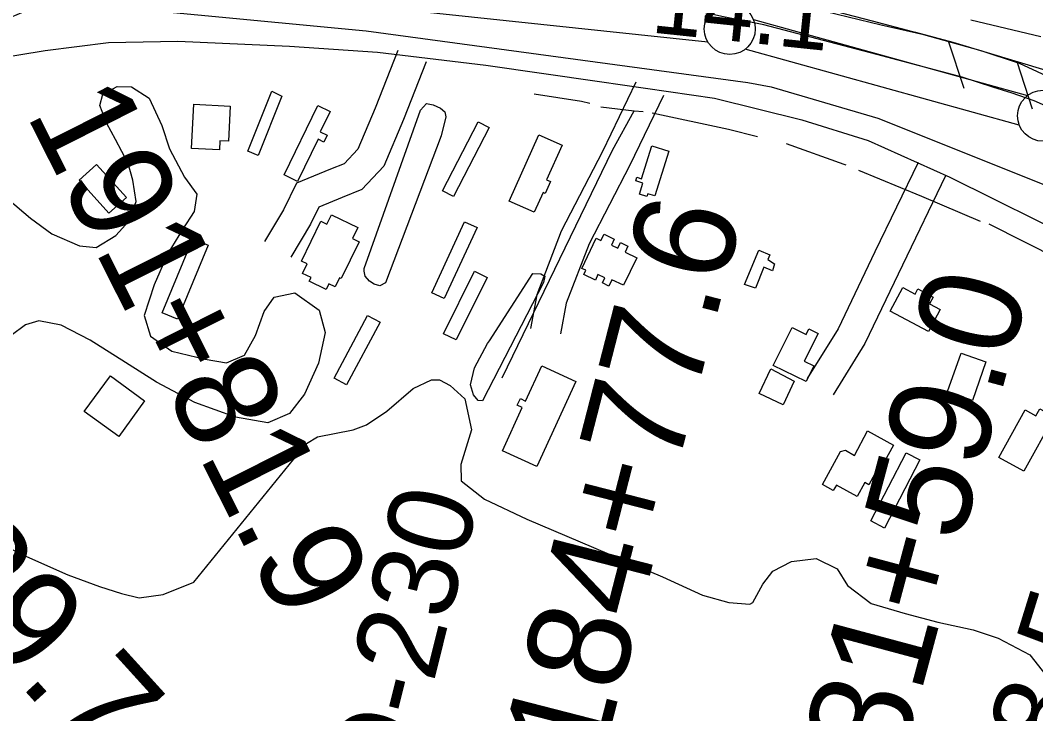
# Model space of a CAD drawing. Extents: x 3683402 to 3721514, y 487807 to 513565.
# Drawn here: x 3714736 to 3715731, y 503041 to 503721 of the extents above; entities that cross this region are included whole.
import ezdxf

# ---------------------------------------------------------------- set-up
doc = ezdxf.new("R2010")
doc.units = 0
for name, color, linetype in [('V-BLDG-OTLN', 7, 'Continuous'), ('V-FLOD-BASE', 7, 'Continuous'), ('V-LEVE-TOET', 7, 'Continuous'), ('V-RIVR-RANG', 7, 'Continuous'), ('V-RIVR-RANG-IDEN', 7, 'Continuous'), ('V-ROAD-CNTR', 7, 'Continuous'), ('V-RRAP-FSHR', 7, 'Continuous'), ('V-SITE-VEGE', 7, 'Continuous'), ('V-SURV-IDEN', 7, 'Continuous'), ('V-SURV-LINE', 7, 'Continuous'), ('V-TOPO-SHOR', 7, 'Continuous')]:
    doc.layers.add(name, color=color, linetype=linetype)

msp = doc.modelspace()

# ---------------------------------------------------------------- linework, layer by layer
at = {"layer": 'V-BLDG-OTLN'}
for points in [[(3714992.74, 503646.38), (3714969.47, 503588.26), (3714959.22, 503592.36), (3714982.71, 503651.03)], [(3714906.29, 503638.29), (3714941.87, 503636.6), (3714940.23, 503602.08), (3714931.89, 503602.48), (3714931.47, 503593.64), (3714904.23, 503594.95)], [(3714994.77, 503569.15), (3715027.77, 503637.18), (3715039.9, 503631.3), (3715030.16, 503611.21), (3715037.02, 503607.88), (3715033.83, 503601.3), (3715028.14, 503604.06), (3715008.08, 503562.7)], [(3715195.82, 503615.49), (3715160.86, 503547.91), (3715150.05, 503553.5), (3715185.02, 503621.08)], [(3715215.36, 503543.35), (3715244.32, 503608.32), (3715267.08, 503598.17), (3715252, 503564.36), (3715255.7, 503562.7), (3715250.47, 503550.97), (3715248.52, 503551.84), (3715239.87, 503532.43)], [(3715371.75, 503592.41), (3715357.97, 503548.43), (3715351.08, 503550.59), (3715350.25, 503547.96), (3715342.82, 503550.29), (3715346.19, 503561.02), (3715339.38, 503563.15), (3715340.5, 503566.73), (3715345.04, 503565.3), (3715355.17, 503597.61)], [(3714823.23, 503531.57), (3714793.98, 503563.97), (3714811.08, 503579.42), (3714840.34, 503547.01)], [(3715068.3, 503503.56), (3715050.77, 503467.6), (3715049.15, 503468.38), (3715044.75, 503459.36), (3715038.77, 503462.28), (3715036.09, 503456.78), (3715019.44, 503464.9), (3715021.22, 503468.54), (3715012.86, 503472.62), (3715017.37, 503481.85), (3715011.71, 503484.6), (3715030.75, 503523.63), (3715036.8, 503520.68), (3715041.34, 503529.99), (3715066.95, 503517.5), (3715061.72, 503506.77)], [(3715183.83, 503517.64), (3715151.59, 503448.01), (3715139.44, 503453.64), (3715171.69, 503523.27)], [(3715340.2, 503487.93), (3715327.25, 503460.96), (3715315.99, 503466.36), (3715313.01, 503460.16), (3715306.72, 503463.18), (3715309.07, 503468.07), (3715302.25, 503471.34), (3715299.73, 503466.09), (3715288.28, 503471.59), (3715290.24, 503475.66), (3715286.35, 503477.52), (3715300.52, 503507.04), (3715305.24, 503504.77), (3715308.24, 503511.01), (3715318.28, 503506.19), (3715315.38, 503500.15), (3715321.64, 503497.14), (3715324.36, 503502.81), (3715331.66, 503499.31), (3715328.83, 503493.4)], [(3714875.37, 503434.07), (3714905.32, 503506.52), (3714920.35, 503500.31), (3714890.41, 503427.85)], [(3715445.76, 503461.77), (3715459.78, 503495.37), (3715470.75, 503490.93), (3715468.56, 503486.14), (3715475.38, 503481.81), (3715473.12, 503474.93), (3715464.9, 503478.61), (3715456.75, 503458.02)], [(3715193.67, 503468.71), (3715163.22, 503407.35), (3715150.8, 503413.51), (3715181.25, 503474.87)], [(3715626.1, 503415.75), (3715588.61, 503435.71), (3715600.92, 503458.82), (3715613.1, 503452.34), (3715615.76, 503457.34), (3715630.6, 503449.44), (3715627.11, 503442.88), (3715637.57, 503437.31)], [(3715088.86, 503424.67), (3715056.03, 503363.37), (3715043.79, 503369.93), (3715076.62, 503431.23)], [(3715506.12, 503366.56), (3715474.06, 503382.42), (3715492.4, 503419.48), (3715506.15, 503412.68), (3715508.9, 503418.23), (3715517.89, 503413.78), (3715504.43, 503386.58), (3715513.73, 503381.96)], [(3715644.79, 503356.7), (3715658.01, 503394.36), (3715682.36, 503385.81), (3715669.13, 503348.15)], [(3715280.52, 503366.76), (3715242.39, 503283.43), (3715208.82, 503298.79), (3715228.16, 503341.05), (3715223.23, 503343.3), (3715226.24, 503349.89), (3715231.44, 503347.51), (3715247.23, 503382)], [(3714824.72, 503372.03), (3714858.14, 503347.83), (3714832.8, 503312.78), (3714798.9, 503337.29)], [(3715494.63, 503366.97), (3715483.64, 503343.68), (3715460.12, 503354.79), (3715471.6, 503379.11)], [(3715749.05, 503332.28), (3715719.58, 503278.81), (3715695.06, 503292.32), (3715720.73, 503338.92), (3715731.29, 503333.11), (3715735.08, 503339.97)], [(3715522.15, 503265.62), (3715539.99, 503298.02), (3715544.78, 503299.48), (3715553.74, 503294.11), (3715566.37, 503318.16), (3715591.77, 503304.18), (3715579.35, 503281.65), (3715577.21, 503282.83), (3715567.64, 503265.46), (3715563.75, 503267.61), (3715556.19, 503253.88), (3715535.8, 503265.11), (3715532.56, 503259.89)], [(3715569.53, 503229.99), (3715604.08, 503296.79), (3715617.52, 503289.84), (3715582.96, 503223.04)]]:
    msp.add_lwpolyline(points, close=True, dxfattribs=at)
at = {"layer": 'V-FLOD-BASE'}
msp.add_lwpolyline([(3715751.67, 503631.96), (3715729.64, 503641.55), (3715708.16, 503649.32), (3715689.05, 503655.23), (3715659.2, 503665.02), (3715575.48, 503687.01), (3715464.85, 503716.32), (3715425.32, 503723.95), (3715400.17, 503729.4), (3715355.76, 503734.74), (3715181.63, 503752.42), (3714990.13, 503773.54), (3714803.39, 503792.74), (3714747.5, 503796.58), (3714734.81, 503794.49), (3714717.84, 503790.11), (3714687.36, 503775.23), (3714538.82, 503662.82), (3714486.41, 503626.06)], dxfattribs=at)
at = {"layer": 'V-LEVE-TOET'}
for points in [[(3715764.05, 503655.86), (3715715.25, 503678.17), (3715677.64, 503690.57), (3715621.46, 503706.45), (3715579.56, 503715.94), (3715525.7, 503728.75), (3715489.85, 503739.29), (3715450.33, 503747.52), (3715404.82, 503757.11), (3715265.42, 503767.28), (3715101.65, 503790.11), (3714865.09, 503814.79), (3714749.19, 503826.17), (3714725.65, 503823.75), (3714697.12, 503814.24), (3714635.82, 503771.26), (3714486.6, 503659.84)], [(3714494.69, 503579.85), (3714583, 503643.82), (3714617.94, 503668.22), (3714653.98, 503688.97), (3714687.44, 503702.57), (3714717.98, 503719.85), (3714742.32, 503730.07), (3714770.78, 503736.57), (3714794.26, 503736.58), (3714824.29, 503734.01), (3715075.32, 503710.16), (3715449.08, 503659.71), (3715471.85, 503655.52), (3715576.42, 503624.57), (3715765.34, 503549.32)]]:
    msp.add_lwpolyline(points, dxfattribs=at)
at = {"layer": 'V-ROAD-CNTR'}
for points in [[(3714013.06, 502898.23), (3714114.35, 503080.31), (3714179.88, 503191.01), (3714219.62, 503257.77), (3714251.32, 503302.62), (3714283.7, 503341.79), (3714322.28, 503387.36), (3714385.07, 503447.33), (3714473.22, 503529.82), (3714580.14, 503612.73), (3714650.79, 503658.71), (3714708.68, 503682.37), (3714760.67, 503691.09), (3714822.92, 503698.74), (3714890.85, 503700.17), (3715000.14, 503695.21), (3715086.16, 503689.43), (3715192.38, 503676.76), (3715303.72, 503660.69), (3715416.5, 503644.21), (3715501.86, 503623.19), (3715567, 503602.89), (3715646.94, 503566.95), (3715775.89, 503502.77)], [(3715106.2, 503690.9), (3715083.89, 503634.65), (3715067, 503594.31), (3715053.72, 503580.06), (3715040.33, 503574.74), (3715006.88, 503560.84), (3714994.23, 503535.01), (3714975.68, 503503.72)], [(3715134.09, 503679.85), (3715111.68, 503623.32), (3715092.6, 503577.77), (3715071.06, 503554.67), (3715051.62, 503546.95), (3715028.84, 503537.48), (3715020.64, 503520.74), (3715001.48, 503488.43)], [(3715339.27, 503660), (3715306.72, 503592.12), (3715266.39, 503513.89), (3715242.27, 503451.58), (3715236.22, 503418.6)], [(3715366.32, 503647.03), (3715333.58, 503578.76), (3715293.79, 503501.56), (3715271.26, 503443.39), (3715265.73, 503413.2)], [(3715615.88, 503581.37), (3715573.46, 503493.61), (3715537.49, 503418.16), (3715507.33, 503369.54)], [(3715642.89, 503568.32), (3715600.51, 503480.62), (3715563.85, 503403.76), (3715532.82, 503353.73)]]:
    msp.add_lwpolyline(points, dxfattribs=at)
at = {"layer": 'V-RRAP-FSHR'}
for p, q in [((3715645.48, 503700.39), (3715660.72, 503654)), ((3715712.49, 503680.14), (3715727.72, 503633.75))]:
    msp.add_line(p, q, dxfattribs=at)
for points in [[(3715744.75, 503670.39), (3715650.32, 503698.93), (3715571.39, 503719.7), (3715502.06, 503737.71), (3715442.32, 503753.2), (3715398.37, 503759.27), (3715309.13, 503768.74), (3715190.79, 503780.99), (3715056.79, 503799.58), (3714939.86, 503812.36), (3714838.18, 503824.01), (3714777.12, 503829.95), (3714741.67, 503830.84), (3714711.67, 503825.51), (3714660.61, 503796.86), (3714541.58, 503713.76), (3714435.28, 503626.83), (3714373.76, 503578.08), (3714316.56, 503521.4), (3714241.33, 503463.61), (3714207.37, 503428.66), (3714182.98, 503398.81)], [(3715759.42, 503663.55), (3715744.75, 503670.39), (3715650.32, 503698.93), (3715613.66, 503708.58)]]:
    msp.add_lwpolyline(points, dxfattribs=at)
at = {"layer": 'V-SITE-VEGE'}
msp.add_line((3715736.25, 503704.32), (3715667.66, 503720.6), dxfattribs=at)
for points in [[(3714724.62, 503545.26), (3714746.37, 503526.72), (3714767.13, 503511.38), (3714794.34, 503499.58), (3714810.71, 503498.1), (3714830.04, 503509.78), (3714842.56, 503523.74), (3714849.94, 503543.13), (3714846.76, 503563.84), (3714841.89, 503580.36), (3714829.79, 503603.94), (3714821.2, 503619.5), (3714814.24, 503637.13), (3714817.17, 503648.17), (3714831.11, 503655.74), (3714845.39, 503655.38), (3714862.56, 503644.37), (3714875.1, 503617.6), (3714882.46, 503594.67), (3714897.09, 503566.79), (3714909.35, 503550.08), (3714906.81, 503533.22), (3714895.25, 503515.52), (3714880.9, 503492.09), (3714867.42, 503461.22), (3714857.67, 503431.32), (3714864.03, 503411.06), (3714884.81, 503396.24), (3714917.41, 503388.54), (3714938.48, 503384.83), (3714956.12, 503392.31), (3714966.66, 503411.62), (3714975.2, 503435.2), (3714985.08, 503449.23), (3715005.28, 503453.48), (3715029.18, 503436.48), (3715034.98, 503414.64), (3715028.4, 503384.66), (3715014.93, 503354.32), (3715000.16, 503335.12), (3714978.77, 503326.15), (3714947.17, 503331.71), (3714907.33, 503345.95), (3714869.76, 503365.95), (3714839.57, 503385.23), (3714804.69, 503407.28), (3714776.49, 503421.75), (3714754.39, 503426.01), (3714741.59, 503422.11), (3714727.58, 503411.88)], [(3714689.99, 503221.97), (3714736.4, 503197.84), (3714782.89, 503177.06), (3714813.94, 503165.64), (3714835.6, 503158.93), (3714852.85, 503154.57), (3714876.44, 503157.89), (3714906.42, 503170), (3715016.79, 503306.01), (3715027.59, 503312.46), (3715062.47, 503319.4), (3715075.46, 503324.11), (3715095.4, 503337.6), (3715121.16, 503359.89), (3715139.28, 503368.39), (3715147.12, 503368.19), (3715157.61, 503362.88), (3715171.83, 503349.65), (3715178.34, 503319.25), (3715167.96, 503285.37), (3715168.1, 503269.14), (3715191.16, 503251.2), (3715232.64, 503231.67), (3715365.54, 503175.11), (3715404.83, 503157.32), (3715430.4, 503149.95), (3715451.07, 503148.3), (3715453.9, 503149.91), (3715463.88, 503168.13)], [(3715463.88, 503168.13), (3715473.72, 503180.76), (3715491.88, 503190.37), (3715516.02, 503193.11), (3715536.47, 503183.08), (3715546.69, 503166.58), (3715569.76, 503149.2), (3715603.09, 503139.4), (3715635.34, 503130.74), (3715669.85, 503123.15), (3715694.28, 503115.25), (3715725.21, 503098.79), (3715740.93, 503078.8)]]:
    msp.add_lwpolyline(points, dxfattribs=at)
for points in [[(3715073.18, 503477.27), (3715128.58, 503632.64), (3715134.2, 503639.15), (3715140.82, 503637.77), (3715148, 503634.56), (3715152.15, 503630.82), (3715153.23, 503625.95), (3715148.52, 503607.31), (3715094.01, 503463.42), (3715088.49, 503460.54), (3715083.08, 503461.88), (3715078.31, 503465.03), (3715074.2, 503469.98), (3715073.12, 503474.85)], [(3715196.07, 503406.35), (3715238.31, 503472.46), (3715246.17, 503472.26), (3715250.34, 503469.73), (3715248.98, 503463.72), (3715189.13, 503347.81), (3715184.9, 503347.92), (3715180.2, 503353.48), (3715177.42, 503363.24), (3715181.48, 503380.08), (3715194.19, 503403.98)]]:
    msp.add_lwpolyline(points, close=True, dxfattribs=at)
at = {"layer": 'V-SURV-LINE'}
for points in [[(3715409.92, 503699.3), (3714749.29, 503769.27)], [(3715454.63, 503721.23), (3715723.07, 503646.82)], [(3715715.05, 503617.91), (3715446.61, 503692.33)]]:
    msp.add_lwpolyline(points, dxfattribs=at)
for centre in [(3715431.37, 503712.12), (3715738.31, 503627.03)]:
    msp.add_circle(centre, 25, dxfattribs=at)
at = {"layer": 'V-TOPO-SHOR'}
for p, q in [((3715557.47, 503573.9), (3715619.16, 503548.12)), ((3715619.16, 503548.12), (3715676.65, 503523.66)), ((3715685.05, 503521.02), (3715812.36, 503457.25))]:
    msp.add_line(p, q, dxfattribs=at)
for points in [[(3715239.76, 503648.57), (3715286.19, 503641.34), (3715294.21, 503639.55)], [(3715208.47, 503370.32), (3715316.44, 503593.35), (3715337.63, 503631.81)], [(3715305.04, 503635.77), (3715337.63, 503631.81), (3715346.51, 503631.17)], [(3715355.33, 503630.07), (3715430.16, 503614.07), (3715458.42, 503606.69)], [(3715486.7, 503599.92), (3715543.09, 503579.72), (3715545, 503579.12)]]:
    msp.add_lwpolyline(points, dxfattribs=at)

# ---------------------------------------------------------------- texts
at = {"layer": 'V-RIVR-RANG'}
msp.add_text('14.1', height=67, rotation=354.00833, dxfattribs=at).set_placement((3715353.07, 503708.8))
at = {"layer": 'V-RIVR-RANG-IDEN'}
for s, rotation, p in [('D-230', 76.02433, (3715112.8, 502956.91)), ('R-78.5', 72.74723, (3715709.06, 502827.35))]:
    msp.add_text(s, height=83, rotation=rotation, dxfattribs=at).set_placement(p)
at = {"layer": 'V-SURV-IDEN'}
for s, rotation, p in [('191+81.9', 296.78462, (3714741.41, 503629.25)), ('184+77.6', 75.58698, (3715304.6, 502987.28)), ('181+59.0', 74.99631, (3715579.69, 502915.69)), ('195+29.7', 312.19083, (3714431.61, 503404.5))]:
    msp.add_text(s, height=100, rotation=rotation, dxfattribs=at).set_placement(p)

doc.saveas('drawing.dxf')
